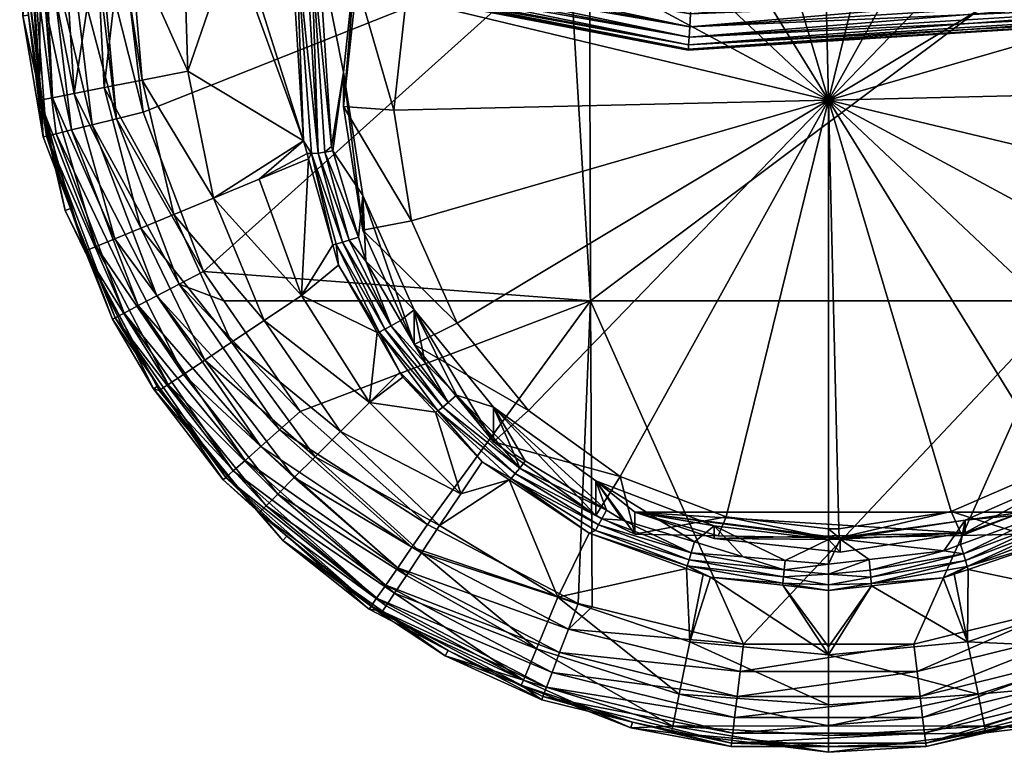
# Model space of a CAD drawing. Extents: x -0.14 to 0.14, y -0.205 to 0.021.
# Tile 336 of 656: x -0.02 to 0.004, y -0.205 to -0.186. Entities that reach past the tile are written whole.
import ezdxf

# ---------------------------------------------------------------- set-up
doc = ezdxf.new("R2010")
doc.units = 0
doc.layers.add('mesh', color=7, linetype='CONTINUOUS')

msp = doc.modelspace()

# ---------------------------------------------------------------- meshes
at = {"layer": 'mesh'}
mesh = msp.add_polyface(dxfattribs=at)
corners = [(-0.000088, -0.183849, -0.25884), (-0.000088, -0.183871, -0.258587), (-0.013405, -0.182129, -0.258587), (-0.000088, -0.185111, -0.257359), (-0.000088, -0.185349, -0.25734), (-0.013724, -0.183327, -0.257359), (-0.000088, -0.183978, -0.258232), (-0.013433, -0.182233, -0.258232), (-0.000088, -0.18417, -0.257913), (-0.013482, -0.182418, -0.257913), (-0.000088, -0.184434, -0.257652), (-0.01355, -0.182673, -0.257652), (-0.000088, -0.184754, -0.257463), (-0.013633, -0.182982, -0.257463), (-0.013112, -0.182146, -0.25884), (-0.013117, -0.182183, -0.27684), (-0.000088, -0.183849, -0.27684), (-0.003463, -0.185743, -0.25734), (-0.013786, -0.183558, -0.25734), (-0.003556, -0.187219, -0.258589), (-0.003558, -0.18724, -0.25884), (-0.014203, -0.18521, -0.25884), (-0.014203, -0.18521, -0.27884), (-0.003558, -0.18724, -0.27884), (-0.003556, -0.187219, -0.279091), (-0.00355, -0.187113, -0.279445), (-0.017122, -0.184524, -0.279445), (-0.003538, -0.186924, -0.279762), (-0.017064, -0.184344, -0.279762), (-0.003521, -0.186664, -0.280023), (-0.016983, -0.184096, -0.280023), (-0.003479, -0.185994, -0.280319), (-0.010207, -0.185144, -0.280319), (-0.003501, -0.186347, -0.280213), (-0.007086, -0.185392, -0.28034), (-0.003455, -0.185552, -0.28034), (-0.016885, -0.183794, -0.280213), (-0.008772, -0.180188, -0.53531), (-0.006332, -0.177395, -0.530527), (-0.008772, -0.179333, -0.530203), (-0.006332, -0.17825, -0.535634), (-0.000088, -0.188476, -0.534655), (-0.003115, -0.178302, -0.536357), (-0.005682, -0.179422, -0.53617), (-0.009522, -0.183393, -0.535505), (-0.010535, -0.185974, -0.535073), (-0.007867, -0.181158, -0.535879), (-0.010835, -0.188726, -0.534613), (-0.004884, -0.177508, -0.535759)]
mesh.append_faces([[corners[k] for k in face] for face in [(0, 1, 2, 2), (3, 4, 5, 5), (1, 6, 7, 7), (6, 8, 9, 9), (8, 10, 11, 11), (10, 12, 13, 13), (12, 3, 5, 5), (14, 15, 16, 16), (4, 17, 18, 18), (19, 20, 21, 21), (22, 20, 23, 23), (22, 21, 20, 20), (24, 22, 23, 23), (25, 26, 24, 24), (27, 28, 25, 25), (29, 30, 27, 27), (31, 32, 33, 33), (31, 34, 32, 32), (35, 34, 31, 31), (33, 36, 29, 29), (32, 36, 33, 33), (37, 38, 39, 39), (40, 38, 37, 37), (41, 42, 43, 43), (41, 44, 45, 45), (41, 46, 44, 44), (45, 47, 41, 41), (46, 37, 44, 44), (46, 40, 37, 37), (43, 40, 46, 46), (43, 48, 40, 40), (42, 48, 43, 43)]])
mesh = msp.add_polyface(dxfattribs=at)
corners = [(0.012935, -0.182146, -0.25884), (-0.000088, -0.183871, -0.258587), (-0.000088, -0.183849, -0.25884), (0.013228, -0.182129, -0.258587), (-0.000088, -0.183978, -0.258232), (0.013256, -0.182233, -0.258232), (-0.000088, -0.18417, -0.257913), (0.013305, -0.182418, -0.257913), (-0.000088, -0.184434, -0.257652), (0.013373, -0.182673, -0.257652), (-0.000088, -0.184754, -0.257463), (0.013456, -0.182982, -0.257463), (-0.000088, -0.185111, -0.257359), (-0.013112, -0.182146, -0.25884), (-0.000088, -0.183849, -0.27684), (-0.000088, -0.185349, -0.25734), (0.009983, -0.184897, -0.25734), (-0.003463, -0.185743, -0.25734), (0.01026, -0.18635, -0.258589), (-0.000109, -0.187023, -0.25884), (-0.003556, -0.187219, -0.258589), (-0.003558, -0.18724, -0.25884), (0.01003, -0.185144, -0.257361), (-0.003479, -0.185994, -0.257361), (-0.003501, -0.186347, -0.257467), (0.010097, -0.185492, -0.257467), (-0.003521, -0.186664, -0.257657), (0.010156, -0.185803, -0.257657), (-0.003538, -0.186924, -0.257918), (0.010205, -0.18606, -0.257918), (-0.00355, -0.187113, -0.258235), (0.01024, -0.186246, -0.258235), (-0.003558, -0.18724, -0.27884), (-0.000109, -0.187023, -0.27884), (-0.003556, -0.187219, -0.279091), (0.01026, -0.18635, -0.279091), (0.003302, -0.185994, -0.280319), (-0.003479, -0.185994, -0.280319), (-0.003501, -0.186347, -0.280213), (0.002209, -0.1858, -0.28034), (-0.003455, -0.185552, -0.28034), (-0.00598, -0.193435, -0.505014), (-0.005997, -0.184599, -0.504674), (0.00582, -0.184599, -0.504674), (-0.000088, -0.188476, -0.534655), (0.005065, -0.179171, -0.536212), (0.002448, -0.178173, -0.536379), (-0.000342, -0.177876, -0.536429), (-0.003115, -0.178302, -0.536357), (-0.005682, -0.179422, -0.53617), (-0.007867, -0.181158, -0.535879), (-0.00035, -0.177598, -0.536297), (-0.003381, -0.177538, -0.535937)]
mesh.append_faces([[corners[k] for k in face] for face in [(0, 1, 2, 2), (3, 4, 1, 1), (5, 6, 4, 4), (7, 8, 6, 6), (9, 10, 8, 8), (11, 12, 10, 10), (13, 14, 2, 2), (15, 16, 17, 17), (18, 19, 20, 20), (19, 21, 20, 20), (17, 22, 23, 23), (16, 22, 17, 17), (22, 24, 23, 23), (22, 25, 24, 24), (25, 26, 24, 24), (25, 27, 26, 26), (27, 28, 26, 26), (29, 30, 28, 28), (31, 20, 30, 30), (32, 19, 33, 33), (32, 21, 19, 19), (34, 32, 33, 33), (35, 34, 33, 33), (36, 37, 38, 38), (39, 37, 36, 36), (39, 40, 37, 37), (41, 42, 43, 43), (44, 45, 46, 46), (44, 47, 48, 48), (46, 47, 44, 44), (49, 50, 44, 44), (47, 51, 48, 48), (51, 52, 48, 48)]])
mesh = msp.add_polyface(dxfattribs=at)
corners = [(0.012935, -0.182146, -0.25884), (0.013228, -0.182129, -0.258587), (-0.000088, -0.183871, -0.258587), (-0.000088, -0.185111, -0.257359), (0.013609, -0.183558, -0.25734), (-0.000088, -0.185349, -0.25734), (0.013547, -0.183327, -0.257359), (0.013256, -0.182233, -0.258232), (-0.000088, -0.183978, -0.258232), (0.013305, -0.182418, -0.257913), (-0.000088, -0.18417, -0.257913), (0.013373, -0.182673, -0.257652), (-0.000088, -0.184434, -0.257652), (0.013456, -0.182982, -0.257463), (-0.000088, -0.184754, -0.257463), (-0.000088, -0.183849, -0.25884), (0.01294, -0.182183, -0.27684), (-0.000088, -0.183849, -0.27684), (0.009983, -0.184897, -0.25734), (0.016599, -0.183458, -0.280319), (0.01003, -0.185144, -0.280319), (0.010097, -0.185492, -0.280213), (0.011073, -0.184678, -0.28034), (0.009973, -0.184817, -0.28034), (0.011426, -0.18417, -0.529393), (0.012695, -0.180044, -0.530084), (0.010159, -0.181344, -0.529866), (0.012529, -0.184621, -0.529318), (0.012508, -0.185022, -0.529251), (0.008194, -0.179793, -0.535376), (0.008194, -0.178938, -0.530269), (0.005665, -0.17797, -0.535681), (0.010159, -0.182199, -0.534974), (0.011426, -0.185025, -0.534501), (0.011908, -0.187223, -0.528883), (-0.000088, -0.188476, -0.534655), (0.010227, -0.185491, -0.535154), (0.009092, -0.18296, -0.535578), (0.007331, -0.180804, -0.535939), (0.005065, -0.179171, -0.536212), (0.002448, -0.178173, -0.536379), (0.004707, -0.177508, -0.535759)]
mesh.append_faces([[corners[k] for k in face] for face in [(0, 1, 2, 2), (3, 4, 5, 5), (6, 4, 3, 3), (1, 7, 8, 8), (7, 9, 10, 10), (9, 11, 12, 12), (11, 13, 14, 14), (13, 6, 3, 3), (15, 16, 0, 0), (15, 17, 16, 16), (4, 18, 5, 5), (19, 20, 21, 21), (22, 23, 20, 20), (24, 25, 26, 26), (24, 27, 25, 25), (28, 27, 24, 24), (29, 30, 31, 31), (29, 26, 30, 30), (32, 26, 29, 29), (32, 24, 26, 26), (33, 24, 32, 32), (33, 34, 24, 24), (35, 36, 37, 37), (35, 38, 39, 39), (37, 38, 35, 35), (40, 39, 41, 41), (39, 31, 41, 41), (39, 29, 31, 31), (38, 29, 39, 39), (38, 32, 29, 29), (37, 32, 38, 38), (37, 33, 32, 32), (36, 33, 37, 37)]])
mesh = msp.add_polyface(dxfattribs=at)
corners = [(-0.003556, -0.187219, -0.258589), (-0.014203, -0.18521, -0.25884), (-0.017155, -0.184625, -0.258589), (-0.003463, -0.185743, -0.25734), (-0.003479, -0.185994, -0.257361), (-0.016698, -0.183219, -0.25734), (-0.016885, -0.183794, -0.257467), (-0.016776, -0.183458, -0.257361), (-0.003501, -0.186347, -0.257467), (-0.016983, -0.184096, -0.257657), (-0.003521, -0.186664, -0.257657), (-0.017064, -0.184344, -0.257918), (-0.003538, -0.186924, -0.257918), (-0.017122, -0.184524, -0.258235), (-0.00355, -0.187113, -0.258235), (-0.010207, -0.185144, -0.280319), (-0.007086, -0.185392, -0.28034), (-0.01663, -0.183241, -0.28034), (-0.003556, -0.187219, -0.279091), (-0.017155, -0.184625, -0.279091), (-0.014203, -0.18521, -0.27884), (-0.017122, -0.184524, -0.279445), (-0.017064, -0.184344, -0.279762), (-0.00355, -0.187113, -0.279445), (-0.016983, -0.184096, -0.280023), (-0.003538, -0.186924, -0.279762), (-0.016885, -0.183794, -0.280213), (-0.003521, -0.186664, -0.280023), (-0.016776, -0.183458, -0.280319), (-0.012085, -0.187782, -0.528789), (-0.01175, -0.18471, -0.529303), (-0.012706, -0.184621, -0.529318), (-0.006508, -0.184599, -0.504727), (-0.017037, -0.188777, -0.505855), (-0.017544, -0.184599, -0.505855), (-0.013071, -0.189485, -0.528247), (-0.013374, -0.184599, -0.529062), (-0.014615, -0.184599, -0.527827), (-0.014843, -0.184599, -0.527508), (-0.012085, -0.188636, -0.533896), (-0.01175, -0.185564, -0.53441), (-0.010619, -0.181828, -0.529785), (-0.010535, -0.185974, -0.535073), (-0.010619, -0.182683, -0.534893), (-0.009522, -0.183393, -0.535505), (-0.012382, -0.189621, -0.528481), (-0.012886, -0.184623, -0.529297), (-0.013257, -0.184609, -0.529142), (-0.012874, -0.1898, -0.528303), (-0.012713, -0.189785, -0.528387), (-0.013015, -0.184621, -0.52926)]
mesh.append_faces([[corners[k] for k in face] for face in [(0, 1, 2, 2), (3, 4, 5, 5), (4, 6, 7, 7), (4, 8, 6, 6), (8, 9, 6, 6), (8, 10, 9, 9), (10, 11, 9, 9), (10, 12, 11, 11), (12, 13, 11, 11), (12, 14, 13, 13), (14, 2, 13, 13), (14, 0, 2, 2), (15, 16, 17, 17), (18, 19, 20, 20), (21, 19, 18, 18), (22, 21, 23, 23), (24, 22, 25, 25), (26, 24, 27, 27), (17, 28, 15, 15), (29, 30, 31, 31), (32, 33, 34, 34), (35, 36, 37, 37), (37, 38, 35, 35), (39, 30, 29, 29), (40, 30, 39, 39), (40, 41, 30, 30), (42, 43, 40, 40), (44, 43, 42, 42), (45, 31, 46, 46), (35, 47, 36, 36), (48, 49, 47, 47), (49, 50, 47, 47), (46, 50, 49, 49)]])
mesh = msp.add_polyface(dxfattribs=at)
corners = [(0.01026, -0.18635, -0.258589), (0.010264, -0.186371, -0.25884), (-0.000109, -0.187023, -0.25884), (0.013973, -0.185166, -0.25884), (0.010156, -0.185803, -0.257657), (0.010205, -0.18606, -0.257918), (-0.003538, -0.186924, -0.257918), (0.01024, -0.186246, -0.258235), (-0.00355, -0.187113, -0.258235), (-0.003556, -0.187219, -0.258589), (0.010264, -0.186371, -0.27884), (-0.000109, -0.187023, -0.27884), (0.01026, -0.18635, -0.279091), (0.013973, -0.185166, -0.27884), (-0.00355, -0.187113, -0.279445), (-0.003556, -0.187219, -0.279091), (0.01024, -0.186246, -0.279445), (-0.003538, -0.186924, -0.279762), (0.010205, -0.18606, -0.279762), (-0.003521, -0.186664, -0.280023), (0.010156, -0.185803, -0.280023), (-0.003501, -0.186347, -0.280213), (0.003302, -0.185994, -0.280319), (0.009973, -0.184817, -0.28034), (0.002209, -0.1858, -0.28034), (0.01003, -0.185144, -0.280319), (0.010097, -0.185492, -0.280213), (0.012508, -0.185022, -0.529251), (0.011426, -0.18417, -0.529393), (0.011908, -0.187223, -0.528883), (0.012341, -0.188215, -0.528717), (0.012303, -0.188936, -0.528596), (0.011573, -0.190295, -0.528368), (0.017367, -0.184599, -0.505855), (0.01686, -0.188777, -0.505855), (0.006331, -0.184599, -0.504727), (0.005803, -0.193435, -0.505014), (0.00582, -0.184599, -0.504674), (0.011908, -0.188078, -0.53399), (0.011426, -0.185025, -0.534501), (-0.000088, -0.188476, -0.534655), (0.010659, -0.188226, -0.534697), (0.010227, -0.185491, -0.535154)]
mesh.append_faces([[corners[k] for k in face] for face in [(0, 1, 2, 2), (3, 1, 0, 0), (4, 5, 6, 6), (5, 7, 8, 8), (7, 0, 9, 9), (10, 1, 3, 3), (11, 1, 10, 10), (11, 2, 1, 1), (12, 10, 13, 13), (12, 11, 10, 10), (14, 15, 12, 12), (16, 14, 12, 12), (17, 14, 16, 16), (18, 17, 16, 16), (19, 17, 18, 18), (20, 19, 18, 18), (21, 19, 20, 20), (22, 23, 24, 24), (22, 25, 23, 23), (26, 25, 22, 22), (26, 21, 20, 20), (22, 21, 26, 26), (27, 28, 29, 29), (29, 30, 27, 27), (29, 31, 30, 30), (32, 31, 29, 29), (33, 34, 35, 35), (36, 37, 35, 35), (38, 29, 39, 39), (38, 32, 29, 29), (40, 41, 42, 42), (42, 38, 39, 39), (41, 38, 42, 42)]])
mesh = msp.add_polyface(dxfattribs=at)
corners = [(-0.014203, -0.18521, -0.25884), (-0.017162, -0.184645, -0.25884), (-0.017155, -0.184625, -0.258589), (-0.017162, -0.184645, -0.27884), (-0.014203, -0.18521, -0.27884), (-0.017155, -0.184625, -0.279091), (-0.017037, -0.188777, -0.505855), (-0.01809, -0.184599, -0.506006), (-0.017544, -0.184599, -0.505855), (-0.017699, -0.18894, -0.506044), (-0.018226, -0.184599, -0.506044), (-0.020022, -0.184599, -0.508258), (-0.019873, -0.186376, -0.50882), (-0.020088, -0.184599, -0.50882), (-0.019426, -0.189366, -0.508118), (-0.020005, -0.184599, -0.508118), (-0.020008, -0.186392, -0.513823), (-0.020088, -0.184599, -0.513823), (-0.019825, -0.184599, -0.515945), (-0.017059, -0.187982, -0.523847), (-0.017588, -0.184599, -0.523673), (-0.018, -0.188167, -0.521973), (-0.01735, -0.184599, -0.524005), (-0.015932, -0.18776, -0.525608), (-0.019558, -0.188471, -0.513823), (-0.019597, -0.188481, -0.515907), (-0.019572, -0.184599, -0.517977), (-0.019276, -0.188418, -0.517977), (-0.019559, -0.184599, -0.51808), (-0.019459, -0.184599, -0.518882), (-0.018741, -0.188313, -0.520008), (-0.018971, -0.184599, -0.520132), (-0.013071, -0.189485, -0.528247), (-0.014843, -0.184599, -0.527508), (-0.018844, -0.184599, -0.506388), (-0.018299, -0.189088, -0.506388), (-0.019365, -0.184599, -0.506867), (-0.018805, -0.189213, -0.506867), (-0.019784, -0.184599, -0.50752), (-0.016033, -0.184599, -0.525845), (-0.018184, -0.184599, -0.522146)]
mesh.append_faces([[corners[k] for k in face] for face in [(0, 1, 2, 2), (3, 0, 4, 4), (3, 1, 0, 0), (5, 3, 4, 4), (6, 7, 8, 8), (6, 9, 7, 7), (9, 10, 7, 7), (11, 12, 13, 13), (11, 14, 12, 12), (15, 14, 11, 11), (16, 17, 13, 13), (13, 12, 16, 16), (18, 17, 16, 16), (19, 20, 21, 21), (19, 22, 20, 20), (23, 22, 19, 19), (24, 18, 16, 16), (25, 26, 18, 18), (27, 26, 25, 25), (27, 28, 26, 26), (27, 29, 28, 28), (30, 29, 27, 27), (30, 31, 29, 29), (32, 33, 23, 23), (9, 34, 10, 10), (35, 36, 34, 34), (37, 38, 36, 36), (15, 38, 14, 14), (33, 39, 23, 23), (23, 39, 22, 22), (30, 40, 31, 31), (21, 40, 30, 30), (20, 40, 21, 21)]])
mesh = msp.add_polyface(dxfattribs=at)
corners = [(-0.015544, -0.192711, -0.505855), (-0.017699, -0.18894, -0.506044), (-0.017037, -0.188777, -0.505855), (-0.018805, -0.189213, -0.506867), (-0.019365, -0.184599, -0.506867), (-0.018299, -0.189088, -0.506388), (-0.016148, -0.193028, -0.506044), (-0.016696, -0.193316, -0.506388), (-0.017157, -0.193558, -0.506867), (-0.019188, -0.189307, -0.507454), (-0.017506, -0.193741, -0.507454), (-0.019426, -0.189366, -0.508118), (-0.019507, -0.189386, -0.50882), (-0.019873, -0.186376, -0.50882), (-0.018836, -0.191156, -0.50882), (-0.017724, -0.193855, -0.508118), (-0.018966, -0.191205, -0.513823), (-0.018471, -0.192204, -0.513823), (-0.019558, -0.188471, -0.513823), (-0.020008, -0.186392, -0.513823), (-0.019597, -0.188481, -0.515907), (-0.019825, -0.184599, -0.515945), (-0.016278, -0.191304, -0.523483), (-0.014047, -0.193924, -0.52479), (-0.0153, -0.190898, -0.525201), (-0.018474, -0.192213, -0.515825), (-0.018196, -0.192098, -0.517814), (-0.019276, -0.188418, -0.517977), (-0.017735, -0.191907, -0.519769), (-0.018741, -0.188313, -0.520008), (-0.017093, -0.191641, -0.521666), (-0.018, -0.188167, -0.521973), (-0.017059, -0.187982, -0.523847), (-0.015932, -0.18776, -0.525608), (-0.018844, -0.184599, -0.506388), (-0.019784, -0.184599, -0.50752)]
mesh.append_faces([[corners[k] for k in face] for face in [(0, 1, 2, 2), (3, 4, 5, 5), (6, 1, 0, 0), (6, 5, 1, 1), (7, 3, 5, 5), (8, 9, 3, 3), (10, 11, 9, 9), (11, 12, 13, 13), (11, 14, 12, 12), (15, 14, 11, 11), (16, 14, 17, 17), (18, 14, 16, 16), (18, 12, 14, 14), (19, 12, 18, 18), (19, 13, 12, 12), (20, 18, 16, 16), (20, 21, 18, 18), (22, 23, 24, 24), (25, 20, 16, 16), (26, 20, 25, 25), (26, 27, 20, 20), (28, 27, 26, 26), (28, 29, 27, 27), (30, 29, 28, 28), (30, 31, 29, 29), (22, 31, 30, 30), (22, 32, 31, 31), (24, 32, 22, 22), (24, 33, 32, 32), (5, 34, 1, 1), (9, 35, 3, 3), (11, 35, 9, 9)]])
mesh = msp.add_polyface(dxfattribs=at)
corners = [(-0.012706, -0.184621, -0.529318), (-0.012382, -0.189621, -0.528481), (-0.012085, -0.187782, -0.528789), (-0.012349, -0.189731, -0.528463), (-0.011603, -0.190834, -0.528278), (-0.011712, -0.191862, -0.528106), (-0.011534, -0.192459, -0.528006), (-0.006508, -0.184599, -0.504727), (-0.015544, -0.192711, -0.505855), (-0.017037, -0.188777, -0.505855), (-0.012263, -0.192035, -0.527925), (-0.012108, -0.191992, -0.528016), (-0.012874, -0.1898, -0.528303), (-0.012541, -0.189763, -0.528441), (-0.011942, -0.191939, -0.528076), (-0.012349, -0.192053, -0.527809), (-0.012946, -0.18993, -0.528171), (-0.012983, -0.189798, -0.528194), (-0.013071, -0.189485, -0.528247), (-0.012713, -0.189785, -0.528387), (-0.013118, -0.193304, -0.526362), (-0.01417, -0.190431, -0.526801), (-0.0153, -0.190898, -0.525201), (-0.015932, -0.18776, -0.525608), (-0.011603, -0.191689, -0.533385), (-0.012085, -0.188636, -0.533896), (-0.010404, -0.191461, -0.534155), (-0.010835, -0.188726, -0.534613), (-0.01175, -0.185564, -0.53441), (-0.010535, -0.185974, -0.535073), (-0.012886, -0.184623, -0.529297), (-0.013257, -0.184609, -0.529142)]
mesh.append_faces([[corners[k] for k in face] for face in [(0, 1, 2, 2), (3, 2, 1, 1), (3, 4, 2, 2), (5, 4, 3, 3), (6, 4, 5, 5), (7, 8, 9, 9), (10, 11, 12, 12), (5, 13, 14, 14), (3, 13, 5, 5), (1, 13, 3, 3), (12, 15, 10, 10), (12, 16, 15, 15), (12, 17, 16, 16), (18, 17, 12, 12), (11, 19, 12, 12), (14, 19, 11, 11), (13, 19, 14, 14), (16, 20, 15, 15), (21, 18, 22, 22), (21, 17, 18, 18), (21, 16, 17, 17), (21, 20, 16, 16), (22, 20, 21, 21), (18, 23, 22, 22), (24, 2, 4, 4), (25, 2, 24, 24), (26, 25, 24, 24), (27, 25, 26, 26), (27, 28, 25, 25), (29, 28, 27, 27), (1, 30, 13, 13), (12, 31, 18, 18), (13, 30, 19, 19)]])
mesh = msp.add_polyface(dxfattribs=at)
corners = [(-0.008371, -0.196066, -0.527403), (-0.005583, -0.198614, -0.526976), (-0.005842, -0.197889, -0.527098), (-0.007589, -0.197395, -0.52718), (-0.007863, -0.197229, -0.527208), (-0.009285, -0.19577, -0.527452), (-0.010336, -0.19366, -0.527805), (-0.002192, -0.201927, -0.505855), (-0.005937, -0.201005, -0.505855), (-0.00598, -0.193435, -0.505014), (-0.015544, -0.192711, -0.505855), (-0.006508, -0.184599, -0.504727), (-0.005997, -0.184599, -0.504674), (-0.007725, -0.197573, -0.527132), (-0.009492, -0.195954, -0.527403), (-0.010065, -0.19497, -0.527586), (-0.009754, -0.196161, -0.527227), (-0.007836, -0.197708, -0.527054), (-0.009628, -0.196065, -0.527331), (-0.00794, -0.197827, -0.526944), (-0.005842, -0.198744, -0.532205), (-0.008371, -0.196921, -0.53251), (-0.010336, -0.194515, -0.532913), (-0.000088, -0.188476, -0.534655), (-0.010404, -0.191461, -0.534155), (-0.009269, -0.193993, -0.533732), (-0.010835, -0.188726, -0.534613), (-0.007508, -0.196148, -0.533371), (-0.005242, -0.197781, -0.533098), (-0.008655, -0.19742, -0.526893), (-0.007989, -0.197864, -0.526816), (-0.00981, -0.196189, -0.527103), (-0.009184, -0.198212, -0.525603)]
mesh.append_faces([[corners[k] for k in face] for face in [(0, 1, 2, 2), (0, 3, 1, 1), (0, 4, 3, 3), (0, 5, 4, 4), (6, 5, 0, 0), (7, 8, 9, 9), (9, 10, 11, 11), (11, 12, 9, 9), (13, 3, 4, 4), (13, 1, 3, 3), (5, 13, 4, 4), (5, 14, 13, 13), (15, 14, 5, 5), (16, 17, 18, 18), (16, 19, 17, 17), (13, 18, 17, 17), (14, 18, 13, 13), (20, 0, 2, 2), (21, 0, 20, 20), (21, 6, 0, 0), (22, 6, 21, 21), (23, 24, 25, 25), (23, 26, 24, 24), (23, 27, 28, 28), (25, 27, 23, 23), (27, 21, 28, 28), (27, 22, 21, 21), (25, 22, 27, 27), (29, 19, 16, 16), (29, 30, 19, 19), (16, 31, 29, 29), (32, 29, 31, 31), (32, 30, 29, 29)]])
mesh = msp.add_polyface(dxfattribs=at)
corners = [(0.00329, -0.198859, -0.526935), (0.005358, -0.198662, -0.526968), (0.006155, -0.19761, -0.527144), (0.003174, -0.199464, -0.526834), (0.000195, -0.199334, -0.526856), (0.002757, -0.199617, -0.526808), (0.005803, -0.193435, -0.505014), (-0.002192, -0.201927, -0.505855), (-0.00598, -0.193435, -0.505014), (0.00576, -0.201005, -0.505855), (0.002016, -0.201927, -0.505855), (0.00582, -0.184599, -0.504674), (0.005454, -0.198857, -0.526917), (0.003242, -0.199689, -0.526777), (0.004707, -0.198665, -0.528894), (0.00329, -0.199173, -0.528809), (-0.004884, -0.198665, -0.528894), (-0.00292, -0.199004, -0.526911), (-0.00292, -0.199317, -0.528785), (-0.000089, -0.199301, -0.532697), (-0.002821, -0.199247, -0.532372), (0.000173, -0.199296, -0.532666), (0.003204, -0.199236, -0.532306), (0.004707, -0.199206, -0.532127), (-0.000088, -0.188476, -0.534655), (-0.002625, -0.198779, -0.532931), (-0.000088, -0.199079, -0.532881), (0.002938, -0.19865, -0.532952), (0.005505, -0.197531, -0.53314), (0.000165, -0.199076, -0.532881), (0.00769, -0.195794, -0.53343), (0.010358, -0.190978, -0.534236), (0.010659, -0.188226, -0.534697), (-0.005242, -0.197781, -0.533098), (-0.004884, -0.199206, -0.532127)]
mesh.append_faces([[corners[k] for k in face] for face in [(0, 1, 2, 2), (0, 3, 1, 1), (4, 5, 0, 0), (6, 7, 8, 8), (9, 10, 6, 6), (8, 11, 6, 6), (12, 1, 13, 13), (2, 14, 15, 15), (15, 0, 2, 2), (15, 4, 0, 0), (16, 17, 18, 18), (15, 16, 18, 18), (14, 16, 15, 15), (16, 19, 20, 20), (16, 21, 19, 19), (14, 21, 16, 16), (14, 22, 21, 21), (23, 22, 14, 14), (24, 25, 26, 26), (24, 27, 28, 28), (24, 29, 27, 27), (26, 29, 24, 24), (28, 30, 24, 24), (31, 32, 24, 24), (24, 33, 25, 25), (25, 34, 20, 20), (19, 25, 20, 20), (19, 26, 25, 25), (21, 29, 26, 26), (27, 29, 21, 21), (27, 23, 28, 28), (27, 22, 23, 23), (21, 22, 27, 27)]])
mesh = msp.add_polyface(dxfattribs=at)
corners = [(0.010443, -0.193176, -0.527886), (0.011594, -0.191875, -0.528104), (0.011573, -0.190295, -0.528368), (0.011227, -0.192574, -0.527987), (0.011922, -0.190517, -0.528331), (0.012303, -0.188936, -0.528596), (0.005803, -0.193435, -0.505014), (0.006331, -0.184599, -0.504727), (0.014868, -0.193435, -0.505855), (0.011622, -0.192741, -0.52789), (0.011774, -0.192794, -0.527797), (0.012361, -0.190612, -0.528248), (0.01252, -0.190638, -0.528162), (0.012724, -0.188232, -0.528649), (0.01219, -0.190578, -0.528304), (0.012551, -0.188227, -0.528698), (0.01146, -0.192678, -0.527952), (0.01185, -0.192812, -0.52768), (0.011918, -0.192639, -0.527709), (0.01258, -0.190971, -0.527994), (0.012751, -0.189933, -0.528171), (0.012885, -0.188232, -0.528569), (0.012633, -0.19065, -0.528049), (0.013993, -0.190431, -0.526801), (0.011573, -0.19115, -0.533476), (0.011908, -0.188078, -0.53399), (0.010443, -0.194031, -0.532993), (-0.000088, -0.188476, -0.534655), (0.009346, -0.193559, -0.533804), (0.010358, -0.190978, -0.534236), (0.00769, -0.195794, -0.53343), (0.010659, -0.188226, -0.534697)]
mesh.append_faces([[corners[k] for k in face] for face in [(0, 1, 2, 2), (0, 3, 1, 1), (2, 4, 5, 5), (1, 4, 2, 2), (6, 7, 8, 8), (9, 10, 11, 11), (11, 12, 13, 13), (14, 15, 5, 5), (16, 1, 3, 3), (14, 1, 16, 16), (14, 4, 1, 1), (5, 4, 14, 14), (10, 17, 18, 18), (10, 12, 11, 11), (10, 19, 12, 12), (18, 19, 10, 10), (12, 20, 21, 21), (12, 22, 20, 20), (19, 22, 12, 12), (9, 14, 16, 16), (11, 14, 9, 9), (11, 15, 14, 14), (13, 15, 11, 11), (23, 19, 18, 18), (24, 2, 25, 25), (24, 0, 2, 2), (26, 0, 24, 24), (27, 28, 29, 29), (27, 30, 28, 28), (31, 24, 25, 25), (29, 24, 31, 31), (29, 26, 24, 24), (28, 26, 29, 29)]])
mesh = msp.add_polyface(dxfattribs=at)
corners = [(-0.00598, -0.193435, -0.505014), (-0.015045, -0.193435, -0.505855), (-0.015544, -0.192711, -0.505855), (-0.016148, -0.193028, -0.506044), (-0.016696, -0.193316, -0.506388), (-0.018299, -0.189088, -0.506388), (-0.017157, -0.193558, -0.506867), (-0.018805, -0.189213, -0.506867), (-0.017506, -0.193741, -0.507454), (-0.019188, -0.189307, -0.507454), (-0.017724, -0.193855, -0.508118), (-0.019426, -0.189366, -0.508118), (-0.017798, -0.193894, -0.50882), (-0.018836, -0.191156, -0.50882), (-0.016663, -0.195537, -0.50882), (-0.014812, -0.197644, -0.507454), (-0.014517, -0.197382, -0.506867), (-0.014127, -0.197037, -0.506388), (-0.013664, -0.196627, -0.506044), (-0.013154, -0.196174, -0.505855), (-0.01678, -0.195617, -0.513823), (-0.018471, -0.192204, -0.513823), (-0.0153, -0.190898, -0.525201), (-0.014047, -0.193924, -0.52479), (-0.013118, -0.193304, -0.526362), (-0.016278, -0.191304, -0.523483), (-0.014848, -0.19446, -0.523115), (-0.017093, -0.191641, -0.521666), (-0.015515, -0.194905, -0.521355), (-0.017735, -0.191907, -0.519769), (-0.016039, -0.195256, -0.519527), (-0.018196, -0.192098, -0.517814), (-0.016416, -0.195508, -0.517649), (-0.018474, -0.192213, -0.515825), (-0.016643, -0.195659, -0.515741), (-0.018966, -0.191205, -0.513823), (-0.012161, -0.196671, -0.524411), (-0.012783, -0.197293, -0.522778)]
mesh.append_faces([[corners[k] for k in face] for face in [(0, 1, 2, 2), (3, 2, 1, 1), (4, 5, 3, 3), (6, 7, 4, 4), (8, 9, 6, 6), (10, 11, 8, 8), (10, 12, 13, 13), (14, 12, 10, 10), (8, 15, 10, 10), (6, 16, 8, 8), (4, 17, 6, 6), (3, 18, 4, 4), (3, 19, 18, 18), (1, 19, 3, 3), (20, 12, 14, 14), (21, 12, 20, 20), (21, 13, 12, 12), (22, 23, 24, 24), (25, 26, 23, 23), (27, 26, 25, 25), (27, 28, 26, 26), (29, 28, 27, 27), (29, 30, 28, 28), (31, 30, 29, 29), (31, 32, 30, 30), (33, 32, 31, 31), (33, 34, 32, 32), (21, 34, 33, 33), (21, 20, 34, 34), (33, 35, 21, 21), (26, 36, 23, 23), (28, 37, 26, 26)]])
mesh = msp.add_polyface(dxfattribs=at)
corners = [(-0.011534, -0.192459, -0.528006), (-0.010336, -0.19366, -0.527805), (-0.011603, -0.190834, -0.528278), (-0.010676, -0.193925, -0.527761), (-0.010065, -0.19497, -0.527586), (-0.009285, -0.19577, -0.527452), (-0.013154, -0.196174, -0.505855), (-0.015045, -0.193435, -0.505855), (-0.00598, -0.193435, -0.505014), (-0.012263, -0.192035, -0.527925), (-0.011062, -0.194141, -0.527654), (-0.012108, -0.191992, -0.528016), (-0.011205, -0.194212, -0.527557), (-0.010908, -0.194058, -0.527721), (-0.009492, -0.195954, -0.527403), (-0.011942, -0.191939, -0.528076), (-0.011712, -0.191862, -0.528106), (-0.009754, -0.196161, -0.527227), (-0.010687, -0.195204, -0.527272), (-0.010615, -0.195328, -0.527251), (-0.009628, -0.196065, -0.527331), (-0.01125, -0.194223, -0.527439), (-0.012208, -0.192553, -0.527724), (-0.012349, -0.192053, -0.527809), (-0.013118, -0.193304, -0.526362), (-0.011439, -0.195949, -0.525954), (-0.014047, -0.193924, -0.52479), (-0.010336, -0.194515, -0.532913), (-0.011603, -0.191689, -0.533385), (-0.009269, -0.193993, -0.533732), (-0.010404, -0.191461, -0.534155)]
mesh.append_faces([[corners[k] for k in face] for face in [(0, 1, 2, 2), (3, 1, 0, 0), (1, 4, 5, 5), (3, 4, 1, 1), (6, 7, 8, 8), (9, 10, 11, 11), (12, 10, 9, 9), (4, 13, 14, 14), (3, 13, 4, 4), (0, 13, 3, 3), (0, 15, 13, 13), (16, 15, 0, 0), (17, 18, 19, 19), (17, 12, 18, 18), (20, 10, 12, 12), (12, 21, 18, 18), (12, 22, 21, 21), (9, 22, 12, 12), (9, 23, 22, 22), (14, 10, 20, 20), (13, 10, 14, 14), (13, 11, 10, 10), (15, 11, 13, 13), (24, 22, 23, 23), (25, 18, 21, 21), (25, 19, 18, 18), (24, 21, 22, 22), (24, 25, 21, 21), (26, 25, 24, 24), (27, 2, 1, 1), (28, 2, 27, 27), (29, 28, 27, 27), (30, 28, 29, 29)]])
mesh = msp.add_polyface(dxfattribs=at)
corners = [(-0.010392, -0.199526, -0.506044), (-0.014127, -0.197037, -0.506388), (-0.013664, -0.196627, -0.506044), (-0.010743, -0.200035, -0.506388), (-0.014517, -0.197382, -0.506867), (-0.011039, -0.200464, -0.506867), (-0.014812, -0.197644, -0.507454), (-0.011263, -0.200788, -0.507454), (-0.014996, -0.197806, -0.508118), (-0.017724, -0.193855, -0.508118), (-0.016663, -0.195537, -0.50882), (-0.017506, -0.193741, -0.507454), (-0.017157, -0.193558, -0.506867), (-0.016696, -0.193316, -0.506388), (-0.015059, -0.197862, -0.50882), (-0.013487, -0.199254, -0.50882), (-0.011402, -0.20099, -0.508118), (-0.013582, -0.199362, -0.513823), (-0.01145, -0.201059, -0.50882), (-0.014162, -0.198682, -0.513823), (-0.01678, -0.195617, -0.513823), (-0.013706, -0.198216, -0.519307), (-0.010529, -0.200225, -0.52083), (-0.0133, -0.19781, -0.521072), (-0.013997, -0.198507, -0.517499), (-0.010822, -0.200663, -0.51912), (-0.014173, -0.198683, -0.515665), (-0.011032, -0.200977, -0.517372), (-0.011158, -0.201166, -0.515601), (-0.014848, -0.19446, -0.523115), (-0.012783, -0.197293, -0.522778), (-0.012161, -0.196671, -0.524411), (-0.015515, -0.194905, -0.521355), (-0.016039, -0.195256, -0.519527), (-0.016416, -0.195508, -0.517649), (-0.016643, -0.195659, -0.515741)]
mesh.append_faces([[corners[k] for k in face] for face in [(0, 1, 2, 2), (3, 4, 1, 1), (5, 6, 4, 4), (7, 8, 6, 6), (9, 8, 10, 10), (9, 6, 8, 8), (11, 4, 6, 6), (12, 1, 4, 4), (13, 2, 1, 1), (8, 14, 10, 10), (8, 15, 14, 14), (16, 15, 8, 8), (17, 15, 18, 18), (19, 15, 17, 17), (19, 14, 15, 15), (20, 14, 19, 19), (20, 10, 14, 14), (21, 22, 23, 23), (24, 25, 21, 21), (26, 27, 24, 24), (26, 17, 28, 28), (19, 17, 26, 26), (29, 30, 31, 31), (32, 23, 30, 30), (33, 23, 32, 32), (33, 21, 23, 23), (34, 21, 33, 33), (34, 24, 21, 21), (35, 24, 34, 34), (35, 26, 24, 24), (20, 26, 35, 35), (20, 19, 26, 26)]])
mesh = msp.add_polyface(dxfattribs=at)
corners = [(-0.00598, -0.193435, -0.505014), (-0.010004, -0.198965, -0.505855), (-0.013154, -0.196174, -0.505855), (-0.013664, -0.196627, -0.506044), (-0.010392, -0.199526, -0.506044), (-0.010743, -0.200035, -0.506388), (-0.014127, -0.197037, -0.506388), (-0.011039, -0.200464, -0.506867), (-0.014517, -0.197382, -0.506867), (-0.011263, -0.200788, -0.507454), (-0.014812, -0.197644, -0.507454), (-0.011402, -0.20099, -0.508118), (-0.014996, -0.197806, -0.508118), (-0.01145, -0.201059, -0.50882), (-0.013487, -0.199254, -0.50882), (-0.009499, -0.202083, -0.50882), (-0.007064, -0.202992, -0.507454), (-0.006924, -0.202623, -0.506867), (-0.006739, -0.202136, -0.506388), (-0.011116, -0.201111, -0.513823), (-0.009566, -0.202211, -0.513823), (-0.013582, -0.199362, -0.513823), (-0.010615, -0.195328, -0.527251), (-0.00981, -0.196189, -0.527103), (-0.009754, -0.196161, -0.527227), (-0.009628, -0.196065, -0.527331), (-0.011205, -0.194212, -0.527557), (-0.011439, -0.195949, -0.525954), (-0.009184, -0.198212, -0.525603), (-0.012161, -0.196671, -0.524411), (-0.009707, -0.198994, -0.524086), (-0.012783, -0.197293, -0.522778), (-0.010156, -0.199667, -0.52249), (-0.0133, -0.19781, -0.521072), (-0.013706, -0.198216, -0.519307), (-0.010822, -0.200663, -0.51912), (-0.010529, -0.200225, -0.52083), (-0.013997, -0.198507, -0.517499), (-0.011032, -0.200977, -0.517372), (-0.011158, -0.201166, -0.515601), (-0.007312, -0.202038, -0.520646), (-0.007635, -0.202816, -0.517274), (-0.014173, -0.198683, -0.515665), (-0.014047, -0.193924, -0.52479)]
mesh.append_faces([[corners[k] for k in face] for face in [(0, 1, 2, 2), (3, 2, 1, 1), (4, 3, 1, 1), (5, 6, 4, 4), (7, 8, 5, 5), (9, 10, 7, 7), (11, 12, 9, 9), (11, 13, 14, 14), (15, 13, 11, 11), (9, 16, 11, 11), (7, 17, 9, 9), (5, 18, 7, 7), (19, 15, 20, 20), (19, 13, 15, 15), (21, 13, 19, 19), (22, 23, 24, 24), (25, 26, 24, 24), (27, 23, 22, 22), (27, 28, 23, 23), (29, 28, 27, 27), (29, 30, 28, 28), (31, 30, 29, 29), (31, 32, 30, 30), (33, 32, 31, 31), (34, 35, 36, 36), (37, 38, 35, 35), (39, 19, 20, 20), (21, 19, 39, 39), (36, 32, 33, 33), (35, 40, 36, 36), (38, 41, 35, 35), (42, 39, 38, 38), (43, 29, 27, 27)]])
mesh = msp.add_polyface(dxfattribs=at)
corners = [(-0.003408, -0.199399, -0.526845), (-0.00292, -0.199004, -0.526911), (-0.005842, -0.197889, -0.527098), (-0.005177, -0.198861, -0.526935), (-0.005583, -0.198614, -0.526976), (-0.00598, -0.193435, -0.505014), (-0.006278, -0.20092, -0.505855), (-0.010004, -0.198965, -0.505855), (-0.005937, -0.201005, -0.505855), (-0.010392, -0.199526, -0.506044), (-0.00354, -0.199838, -0.526695), (-0.005856, -0.199116, -0.526725), (-0.003586, -0.199987, -0.526577), (-0.00578, -0.19898, -0.526839), (-0.00794, -0.197827, -0.526944), (-0.007836, -0.197708, -0.527054), (-0.005696, -0.198825, -0.526922), (-0.007725, -0.197573, -0.527132), (-0.003489, -0.19967, -0.52678), (-0.009707, -0.198994, -0.524086), (-0.007989, -0.197864, -0.526816), (-0.009184, -0.198212, -0.525603), (-0.006784, -0.200762, -0.523835), (-0.010156, -0.199667, -0.52249), (-0.004884, -0.198665, -0.528894), (-0.004884, -0.199206, -0.532127), (-0.005842, -0.198744, -0.532205), (-0.002821, -0.199247, -0.532372), (-0.002625, -0.198779, -0.532931), (-0.005242, -0.197781, -0.533098), (-0.008371, -0.196921, -0.53251), (-0.006011, -0.199185, -0.52659), (-0.003606, -0.200052, -0.526441)]
mesh.append_faces([[corners[k] for k in face] for face in [(0, 1, 2, 2), (2, 3, 0, 0), (2, 4, 3, 3), (5, 6, 7, 7), (5, 8, 6, 6), (7, 6, 9, 9), (10, 11, 12, 12), (13, 11, 10, 10), (13, 14, 11, 11), (15, 14, 13, 13), (16, 4, 17, 17), (16, 3, 4, 4), (18, 3, 16, 16), (18, 0, 3, 3), (16, 13, 18, 18), (16, 15, 13, 13), (17, 15, 16, 16), (19, 20, 21, 21), (19, 22, 20, 20), (23, 22, 19, 19), (24, 2, 1, 1), (25, 2, 24, 24), (26, 2, 25, 25), (27, 25, 24, 24), (28, 29, 25, 25), (29, 26, 25, 25), (29, 30, 26, 26), (12, 31, 32, 32), (11, 31, 12, 12), (14, 31, 11, 11), (14, 20, 31, 31), (22, 31, 20, 20)]])
mesh = msp.add_polyface(dxfattribs=at)
corners = [(0.00329, -0.198859, -0.526935), (0.002757, -0.199617, -0.526808), (0.003174, -0.199464, -0.526834), (0.000195, -0.199334, -0.526856), (0.000912, -0.19983, -0.526773), (-0.000088, -0.199946, -0.526753), (-0.000088, -0.199338, -0.526855), (-0.001164, -0.199854, -0.526769), (-0.00292, -0.199004, -0.526911), (-0.002203, -0.199766, -0.526784), (-0.003408, -0.199399, -0.526845), (0.005803, -0.193435, -0.505014), (0.002016, -0.201927, -0.505855), (-0.002192, -0.201927, -0.505855), (0.005536, -0.199012, -0.526834), (0.003338, -0.200007, -0.526573), (0.005612, -0.199149, -0.526719), (0.003292, -0.199858, -0.526691), (0.000937, -0.200094, -0.526709), (0.003242, -0.199689, -0.526777), (0.005358, -0.198662, -0.526968), (0.005429, -0.199381, -0.526556), (0.00336, -0.200079, -0.526436), (0.000952, -0.200269, -0.526622), (0.005454, -0.198857, -0.526917), (-0.001185, -0.200088, -0.52671), (-0.003489, -0.19967, -0.52678), (-0.00354, -0.199838, -0.526695), (-0.00578, -0.19898, -0.526839), (0.000195, -0.199648, -0.52873), (0.00329, -0.199173, -0.528809), (-0.00292, -0.199317, -0.528785), (0.000173, -0.199296, -0.532666), (-0.000088, -0.199079, -0.532881), (-0.000089, -0.199301, -0.532697)]
mesh.append_faces([[corners[k] for k in face] for face in [(0, 1, 2, 2), (3, 4, 1, 1), (3, 5, 4, 4), (6, 5, 3, 3), (6, 7, 5, 5), (8, 7, 6, 6), (8, 9, 7, 7), (10, 9, 8, 8), (11, 12, 13, 13), (14, 15, 16, 16), (17, 15, 14, 14), (18, 1, 4, 4), (19, 1, 18, 18), (19, 2, 1, 1), (19, 20, 2, 2), (21, 15, 22, 22), (21, 16, 15, 15), (23, 19, 18, 18), (17, 19, 23, 23), (17, 24, 19, 19), (14, 24, 17, 17), (9, 25, 7, 7), (9, 26, 25, 25), (9, 10, 26, 26), (25, 5, 7, 7), (26, 27, 25, 25), (26, 28, 27, 27), (29, 3, 30, 30), (29, 6, 3, 3), (31, 6, 29, 29), (31, 8, 6, 6), (30, 31, 29, 29), (32, 33, 34, 34)]])
mesh = msp.add_polyface(dxfattribs=at)
corners = [(0.00576, -0.201005, -0.505855), (0.006101, -0.20092, -0.505855), (0.006343, -0.201558, -0.506044), (0.009827, -0.198965, -0.505855), (0.006747, -0.202623, -0.506867), (0.002235, -0.203735, -0.506867), (0.006562, -0.202136, -0.506388), (0.006887, -0.202992, -0.507454), (0.002283, -0.204127, -0.507454), (0.006974, -0.203222, -0.508118), (0.002312, -0.204371, -0.508118), (0.010215, -0.199526, -0.506044), (0.010566, -0.200035, -0.506388), (0.010862, -0.200464, -0.506867), (0.011086, -0.200788, -0.507454), (0.011225, -0.20099, -0.508118), (0.009322, -0.202083, -0.50882), (0.007004, -0.2033, -0.50882), (0.004764, -0.203852, -0.50882), (0.007513, -0.20294, -0.513823), (0.009389, -0.202211, -0.513823), (0.004798, -0.203993, -0.513823), (0.005664, -0.199239, -0.52658), (0.005612, -0.199149, -0.526719), (0.005429, -0.199381, -0.526556), (0.005906, -0.199093, -0.526605), (0.006607, -0.200762, -0.523835), (0.00953, -0.198994, -0.524086), (0.007885, -0.197901, -0.52681), (0.00998, -0.199667, -0.52249), (0.007135, -0.202038, -0.520646), (0.010855, -0.200977, -0.517372), (0.010645, -0.200663, -0.51912), (0.007458, -0.202816, -0.517274), (0.003605, -0.203163, -0.52053), (0.010352, -0.200225, -0.52083), (0.004707, -0.199206, -0.532127), (0.004707, -0.198665, -0.528894), (0.006155, -0.198464, -0.532252)]
mesh.append_faces([[corners[k] for k in face] for face in [(0, 1, 2, 2), (3, 2, 1, 1), (4, 5, 6, 6), (7, 8, 4, 4), (9, 10, 7, 7), (11, 2, 3, 3), (11, 6, 2, 2), (12, 4, 6, 6), (13, 7, 4, 4), (14, 9, 7, 7), (15, 16, 9, 9), (9, 17, 18, 18), (16, 17, 9, 9), (19, 16, 20, 20), (19, 17, 16, 16), (21, 17, 19, 19), (21, 18, 17, 17), (22, 23, 24, 24), (22, 25, 23, 23), (26, 25, 22, 22), (27, 25, 26, 26), (22, 24, 26, 26), (27, 28, 25, 25), (29, 26, 30, 30), (29, 27, 26, 26), (31, 32, 33, 33), (19, 33, 21, 21), (19, 20, 33, 33), (33, 30, 34, 34), (32, 30, 33, 33), (32, 35, 30, 30), (36, 37, 38, 38)]])
mesh = msp.add_polyface(dxfattribs=at)
corners = [(-0.00652, -0.201558, -0.506044), (-0.006278, -0.20092, -0.505855), (-0.005937, -0.201005, -0.505855), (-0.002192, -0.201927, -0.505855), (-0.002275, -0.202604, -0.506044), (-0.006739, -0.202136, -0.506388), (-0.002349, -0.203218, -0.506388), (-0.006924, -0.202623, -0.506867), (-0.002412, -0.203735, -0.506867), (-0.007064, -0.202992, -0.507454), (-0.00246, -0.204127, -0.507454), (-0.007151, -0.203222, -0.508118), (-0.011402, -0.20099, -0.508118), (-0.009499, -0.202083, -0.50882), (-0.011263, -0.200788, -0.507454), (-0.011039, -0.200464, -0.506867), (-0.010743, -0.200035, -0.506388), (-0.010392, -0.199526, -0.506044), (-0.007181, -0.2033, -0.50882), (-0.00494, -0.203852, -0.50882), (-0.002489, -0.204371, -0.508118), (-0.00769, -0.20294, -0.513823), (-0.004975, -0.203993, -0.513823), (-0.009566, -0.202211, -0.513823), (-0.010156, -0.199667, -0.52249), (-0.007312, -0.202038, -0.520646), (-0.006784, -0.200762, -0.523835), (-0.011158, -0.201166, -0.515601), (-0.007635, -0.202816, -0.517274), (-0.003782, -0.203163, -0.52053), (-0.003939, -0.203951, -0.517213), (-0.010529, -0.200225, -0.52083), (-0.010822, -0.200663, -0.51912), (-0.011032, -0.200977, -0.517372), (-0.003606, -0.200052, -0.526441), (-0.006011, -0.199185, -0.52659)]
mesh.append_faces([[corners[k] for k in face] for face in [(0, 1, 2, 2), (3, 0, 2, 2), (4, 5, 0, 0), (6, 7, 5, 5), (8, 9, 7, 7), (10, 11, 9, 9), (12, 11, 13, 13), (12, 9, 11, 11), (14, 7, 9, 9), (15, 5, 7, 7), (16, 0, 5, 5), (17, 0, 16, 16), (17, 1, 0, 0), (11, 18, 13, 13), (11, 19, 18, 18), (20, 19, 11, 11), (21, 19, 22, 22), (21, 18, 19, 19), (23, 18, 21, 21), (23, 13, 18, 18), (24, 25, 26, 26), (27, 23, 28, 28), (25, 29, 26, 26), (25, 30, 29, 29), (28, 30, 25, 25), (28, 22, 30, 30), (28, 21, 22, 22), (23, 21, 28, 28), (31, 25, 24, 24), (32, 28, 25, 25), (33, 27, 28, 28), (34, 35, 26, 26)]])
mesh = msp.add_polyface(dxfattribs=at)
corners = [(0.002098, -0.202604, -0.506044), (0.002016, -0.201927, -0.505855), (0.00576, -0.201005, -0.505855), (0.006343, -0.201558, -0.506044), (0.002172, -0.203218, -0.506388), (0.006562, -0.202136, -0.506388), (0.002235, -0.203735, -0.506867), (0.006747, -0.202623, -0.506867), (0.002283, -0.204127, -0.507454), (0.006887, -0.202992, -0.507454), (0.002312, -0.204371, -0.508118), (0.004764, -0.203852, -0.50882), (0.002322, -0.204454, -0.50882), (0.006974, -0.203222, -0.508118), (0.003802, -0.204117, -0.513823), (0.004798, -0.203993, -0.513823), (-0.000088, -0.204599, -0.513823), (-0.000088, -0.204454, -0.50882), (0.003292, -0.199858, -0.526691), (0.000966, -0.200424, -0.526502), (0.003338, -0.200007, -0.526573), (0.000952, -0.200269, -0.526622), (0.002741, -0.200287, -0.5264), (0.00097, -0.20048, -0.526367), (0.003011, -0.200196, -0.526416), (0.00336, -0.200079, -0.526436), (0.003347, -0.20187, -0.523677), (0.006607, -0.200762, -0.523835), (0.005429, -0.199381, -0.526556), (-0.000088, -0.20219, -0.523601), (0.003605, -0.203163, -0.52053), (0.007135, -0.202038, -0.520646), (0.003762, -0.203951, -0.517213), (-0.000088, -0.204183, -0.517174), (0.007458, -0.202816, -0.517274), (-0.000088, -0.203942, -0.519109)]
mesh.append_faces([[corners[k] for k in face] for face in [(0, 1, 2, 2), (3, 0, 2, 2), (3, 4, 0, 0), (5, 4, 3, 3), (5, 6, 4, 4), (7, 8, 6, 6), (9, 10, 8, 8), (10, 11, 12, 12), (13, 11, 10, 10), (14, 11, 15, 15), (14, 12, 11, 11), (16, 12, 14, 14), (16, 17, 12, 12), (18, 19, 20, 20), (21, 19, 18, 18), (22, 19, 23, 23), (22, 20, 19, 19), (24, 20, 22, 22), (24, 25, 20, 20), (26, 24, 22, 22), (26, 25, 24, 24), (27, 25, 26, 26), (27, 28, 25, 25), (23, 26, 22, 22), (23, 29, 26, 26), (30, 26, 29, 29), (31, 26, 30, 30), (31, 27, 26, 26), (14, 32, 33, 33), (15, 32, 14, 14), (15, 34, 32, 32), (32, 30, 35, 35), (34, 30, 32, 32)]])
mesh = msp.add_polyface(dxfattribs=at)
corners = [(-0.002275, -0.202604, -0.506044), (-0.00652, -0.201558, -0.506044), (-0.002192, -0.201927, -0.505855), (-0.002349, -0.203218, -0.506388), (-0.006739, -0.202136, -0.506388), (-0.002412, -0.203735, -0.506867), (-0.006924, -0.202623, -0.506867), (-0.00246, -0.204127, -0.507454), (-0.007064, -0.202992, -0.507454), (-0.002489, -0.204371, -0.508118), (-0.007151, -0.203222, -0.508118), (-0.002499, -0.204454, -0.50882), (-0.00494, -0.203852, -0.50882), (-0.000088, -0.204454, -0.50882), (0.002283, -0.204127, -0.507454), (0.002235, -0.203735, -0.506867), (0.002172, -0.203218, -0.506388), (0.002098, -0.202604, -0.506044), (0.002016, -0.201927, -0.505855), (-0.003979, -0.204117, -0.513823), (-0.004975, -0.203993, -0.513823), (-0.003586, -0.199987, -0.526577), (-0.001217, -0.200418, -0.526503), (-0.001202, -0.200263, -0.526623), (-0.00354, -0.199838, -0.526695), (-0.00301, -0.200267, -0.526404), (-0.003189, -0.200202, -0.526415), (-0.001221, -0.200468, -0.526369), (-0.003606, -0.200052, -0.526441), (-0.001185, -0.200088, -0.52671), (-0.000088, -0.204599, -0.513823), (-0.000088, -0.204183, -0.517174), (-0.003939, -0.203951, -0.517213), (-0.003524, -0.20187, -0.523677), (-0.006784, -0.200762, -0.523835), (-0.003782, -0.203163, -0.52053), (-0.000088, -0.203942, -0.519109), (-0.000088, -0.203422, -0.520442), (-0.000088, -0.20219, -0.523601)]
mesh.append_faces([[corners[k] for k in face] for face in [(0, 1, 2, 2), (3, 4, 0, 0), (5, 6, 3, 3), (7, 8, 5, 5), (9, 10, 7, 7), (9, 11, 12, 12), (13, 11, 9, 9), (7, 14, 9, 9), (5, 15, 7, 7), (3, 16, 5, 5), (0, 17, 3, 3), (2, 18, 0, 0), (19, 11, 13, 13), (20, 11, 19, 19), (20, 12, 11, 11), (21, 22, 23, 23), (24, 21, 23, 23), (25, 21, 26, 26), (25, 22, 21, 21), (27, 22, 25, 25), (21, 28, 26, 26), (29, 24, 23, 23), (30, 31, 32, 32), (33, 26, 28, 28), (33, 25, 26, 26), (34, 33, 28, 28), (34, 35, 33, 33), (32, 19, 30, 30), (32, 20, 19, 19), (36, 35, 32, 32), (37, 33, 35, 35), (38, 25, 33, 33), (27, 25, 38, 38)]])
mesh = msp.add_polyface(dxfattribs=at)
corners = [(-0.002489, -0.204371, -0.508118), (0.002312, -0.204371, -0.508118), (-0.000088, -0.204454, -0.50882), (0.002283, -0.204127, -0.507454), (-0.00246, -0.204127, -0.507454), (0.002235, -0.203735, -0.506867), (-0.002412, -0.203735, -0.506867), (0.002172, -0.203218, -0.506388), (-0.002349, -0.203218, -0.506388), (0.002098, -0.202604, -0.506044), (-0.002275, -0.202604, -0.506044), (0.002016, -0.201927, -0.505855), (0.002322, -0.204454, -0.50882), (-0.003979, -0.204117, -0.513823), (-0.000088, -0.204599, -0.513823), (-0.000088, -0.201994, -0.524104), (-0.001221, -0.200468, -0.526369), (-0.000088, -0.20219, -0.523601), (-0.000088, -0.203942, -0.519109), (-0.003939, -0.203951, -0.517213), (-0.000088, -0.204183, -0.517174), (-0.000088, -0.203422, -0.520442), (-0.003782, -0.203163, -0.52053), (-0.003524, -0.20187, -0.523677), (0.003605, -0.203163, -0.52053), (0.00097, -0.20048, -0.526367), (0.003802, -0.204117, -0.513823), (0.003762, -0.203951, -0.517213), (0.000912, -0.19983, -0.526773), (-0.000088, -0.199946, -0.526753), (-0.000088, -0.200193, -0.526678), (0.000937, -0.200094, -0.526709), (0.000966, -0.200424, -0.526502), (-0.000088, -0.200596, -0.526347), (-0.000088, -0.200462, -0.526491), (0.000952, -0.200269, -0.526622), (-0.001202, -0.200263, -0.526623), (-0.001217, -0.200418, -0.526503), (-0.001185, -0.200088, -0.52671)]
mesh.append_faces([[corners[k] for k in face] for face in [(0, 1, 2, 2), (0, 3, 1, 1), (4, 5, 3, 3), (6, 7, 5, 5), (8, 9, 7, 7), (10, 11, 9, 9), (1, 12, 2, 2), (13, 2, 14, 14), (15, 16, 17, 17), (18, 19, 20, 20), (21, 22, 18, 18), (17, 23, 21, 21), (24, 21, 18, 18), (15, 17, 25, 25), (24, 17, 21, 21), (26, 20, 14, 14), (27, 18, 20, 20), (28, 29, 30, 30), (31, 28, 30, 30), (32, 33, 25, 25), (32, 34, 33, 33), (35, 34, 32, 32), (30, 34, 35, 35), (35, 31, 30, 30), (36, 34, 30, 30), (37, 34, 36, 36), (33, 34, 37, 37), (16, 33, 37, 37), (38, 30, 29, 29), (38, 36, 30, 30), (15, 33, 16, 16), (25, 33, 15, 15)]])

doc.saveas('drawing.dxf')
